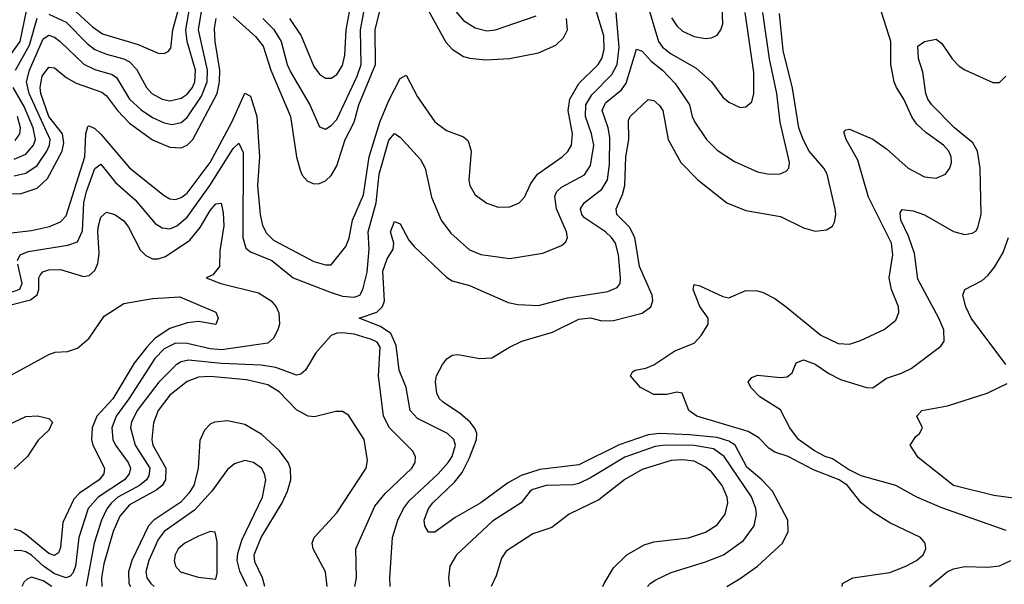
# Model space of a CAD drawing. Header units: inches. Extents: x 990535 to 1117859, y 769386 to 892122.
# Tile 504 of 656: x 1074389 to 1077807, y 820007 to 821965. Entities that reach past the tile are written whole.
import ezdxf

# ---------------------------------------------------------------- set-up
doc = ezdxf.new("R2010")
doc.units = ezdxf.units.IN
doc.header["$MEASUREMENT"] = 0
doc.layers.add('B0872', color=7, linetype='Continuous')

msp = doc.modelspace()

# ---------------------------------------------------------------- linework, layer by layer
at = {"layer": 'B0872', "color": 5}
for points, elevation in [([(1074370, 821423.9), (1074410, 821432.7), (1074450, 821460.1), (1074483.5, 821510), (1074492.3, 821530), (1074494.6, 821550), (1074421.4, 821710), (1074412.8, 821750), (1074423.1, 821790), (1074470, 821899.1), (1074490, 821912.3), (1074510, 821904.7), (1074529.1, 821890), (1074611.3, 821811.3), (1074650, 821792.4), (1074710, 821775), (1074725.4, 821765.4), (1074770.1, 821690), (1074810, 821652.6), (1074850, 821625.8), (1074890, 821607.3), (1074917.9, 821602.1), (1074950, 821609.2), (1074970, 821625.7), (1075020.2, 821699.8), (1075040, 821750), (1075040.9, 821790), (1075010, 821930), (1075029.7, 822050.3)], 2940), ([(1075770, 822067.1), (1075867.9, 821887.9), (1075890, 821862.8), (1075930, 821838), (1075951.5, 821831.5), (1076005.8, 821825.8), (1076089.4, 821830.6), (1076190, 821850.1), (1076250, 821877.2), (1076277.2, 821902.8), (1076290.3, 821930), (1076287, 821970)], 2920), ([(1074332.3, 821810), (1074390.7, 821890), (1074419.5, 822030)], 2980), ([(1074350, 821225), (1074430, 821234.1), (1074492.2, 821247.8), (1074530, 821264.9), (1074550, 821285.7), (1074614.8, 821490), (1074618.1, 821570), (1074625.2, 821594.8), (1074630, 821597.1), (1074650, 821587.6), (1074670, 821568.8), (1074770, 821451.7), (1074890, 821355.5), (1074910, 821344.7), (1074930, 821342), (1074950, 821348.4), (1074970, 821363.3), (1075050, 821470), (1075125.7, 821610), (1075170, 821710.2), (1075190, 821699.7), (1075212.1, 821630), (1075221.9, 821490), (1075214.2, 821390), (1075223.3, 821290), (1075231.3, 821251.3), (1075245.1, 821225.1), (1075270, 821200.7), (1075410, 821126.7), (1075450, 821114.9), (1075470, 821114.9), (1075521.5, 821178.5), (1075532.1, 821207.9), (1075544, 821270), (1075582.1, 821357.9), (1075602.2, 821490), (1075638.7, 821610), (1075670, 821685.7), (1075710, 821761.1), (1075730, 821773), (1075770, 821697.6), (1075830, 821611), (1075870, 821581.4), (1075930, 821559.6), (1075945.7, 821545.7), (1075955.6, 821510), (1075948.4, 821408.4), (1075951.7, 821390), (1075970, 821358.4), (1076010, 821328.9), (1076050, 821315.6), (1076090, 821316.5), (1076122.9, 821330), (1076141, 821350), (1076162.9, 821397.1), (1076186.6, 821430), (1076271.5, 821490), (1076291.4, 821508.6), (1076304, 821530), (1076307.8, 821570), (1076293.2, 821650), (1076298.6, 821690), (1076330, 821744.1), (1076396.6, 821810), (1076409.2, 821830.8), (1076417.9, 821862.1), (1076416.3, 821910), (1076384.6, 822015.4)], 2880), ([(1074544.2, 822030), (1074641.2, 821941.2), (1074676.7, 821916.7), (1074799.6, 821879.6), (1074870, 821849.6), (1074890, 821847.7), (1074904.7, 821855.3), (1074913.2, 821866.8), (1074920.1, 821930), (1074942.4, 822010)], 2980), ([(1075325.7, 821970), (1075366.5, 821910), (1075410, 821803.5), (1075430, 821776.8), (1075450, 821762.7), (1075470, 821762.5), (1075490, 821775.5), (1075510, 821806.2), (1075517.5, 821842.5), (1075521.9, 821930), (1075541.1, 822030)], 2960), ([(1075870, 822032.1), (1075930, 821963), (1075970, 821937.2), (1076010, 821927.4), (1076040.9, 821930), (1076181.3, 821978.7)], 2940), ([(1077243.7, 820000), (1077245.1, 820010), (1077281.2, 820030), (1077410, 820048.7), (1077465.1, 820070), (1077502.2, 820090), (1077525.1, 820110), (1077534.5, 820130), (1077532.2, 820150), (1077515.4, 820170), (1077410, 820220.9), (1077350, 820257), (1077309.9, 820290), (1077262, 820350), (1077233.6, 820370), (1077143.9, 820403.9), (1077056.1, 820450), (1077010, 820465.3), (1076990, 820478.8), (1076955, 820515), (1076917.2, 820537.2), (1076739.2, 820590), (1076712.2, 820610), (1076689, 820670), (1076670, 820673.6), (1076635, 820665), (1076590, 820665.8), (1076544.1, 820690), (1076508.7, 820730), (1076516.1, 820743.9), (1076525.2, 820750), (1076563, 820757), (1076590, 820768.2), (1076663.1, 820816.9), (1076730, 820843.8), (1076755, 820870), (1076778.4, 820910), (1076779.2, 820930), (1076749.8, 820970.2), (1076726.3, 821030), (1076730, 821046.8), (1076750, 821042.6), (1076830, 821004.9), (1076850, 821001.3), (1076910, 821025.7), (1076950, 821024.7), (1076970, 821019.2), (1077010, 820998.5), (1077050, 820970.1), (1077170, 820871), (1077230, 820842.5), (1077270, 820840.6), (1077307.1, 820852.9), (1077390, 820891.3), (1077430, 820923.1), (1077441.1, 820950), (1077439.1, 820970), (1077414.8, 821030), (1077407.7, 821070), (1077419.7, 821150), (1077415, 821190), (1077335.3, 821350), (1077298.2, 821478.2), (1077257.5, 821550), (1077250, 821576), (1077256.2, 821583.8), (1077270, 821585.2), (1077350, 821550.9), (1077397.5, 821517.5), (1077473.6, 821450), (1077530, 821420.1), (1077570, 821416.3), (1077602.2, 821430), (1077617.7, 821450), (1077623.2, 821470), (1077622, 821490), (1077613.9, 821510), (1077595.9, 821530), (1077534.1, 821574.1), (1077503.3, 821603.3), (1077486.7, 821626.7), (1077458.1, 821690), (1077433.1, 821730), (1077424.6, 821750), (1077412.7, 821810), (1077413.3, 821890), (1077373.2, 822013.2)], 2780), ([(1074381.7, 821130), (1074390, 821150.1), (1074418.4, 821161.6), (1074556.3, 821183.7), (1074590, 821195.5), (1074606.8, 821233.2), (1074611.8, 821330), (1074621, 821370), (1074650, 821449.3), (1074670, 821464.6), (1074721.2, 821401.2), (1074790, 821340.4), (1074859.1, 821259.1), (1074883.5, 821243.5), (1074910, 821240.3), (1074934.5, 821250), (1074970, 821281), (1075048.6, 821390), (1075130, 821518.5), (1075150, 821537.7), (1075165, 821505), (1075164, 821210), (1075173.4, 821173.4), (1075190, 821159.9), (1075263.6, 821130), (1075338.3, 821070), (1075470, 821019.5), (1075510, 821007.1), (1075550, 821003.1), (1075569.4, 821010.6), (1075580.6, 821030), (1075595.6, 821090), (1075601.6, 821170), (1075598.1, 821230), (1075626.4, 821330), (1075636.9, 821430), (1075670, 821547.9), (1075690, 821570.2), (1075710, 821558.3), (1075780.5, 821480.5), (1075796.3, 821450), (1075818.3, 821350), (1075852.2, 821270), (1075885.6, 821225.6), (1075950, 821167.3), (1075990, 821150.8), (1076090, 821137.6), (1076204.5, 821155.5), (1076270, 821182.3), (1076284.7, 821195.3), (1076290.9, 821210), (1076286.5, 821230), (1076252.1, 821310), (1076247, 821353), (1076254, 821370), (1076270, 821384.7), (1076350, 821427.4), (1076370, 821460.2), (1076381.5, 821530), (1076374.3, 821570), (1076352.9, 821630), (1076354.7, 821670), (1076375.4, 821704.6), (1076444.4, 821775.6), (1076462.5, 821810), (1076470.4, 821870.4), (1076459.5, 821990)], 2860), ([(1074490, 821984.6), (1074550, 821956.7), (1074622.8, 821882.8), (1074650, 821862.2), (1074690, 821845.5), (1074750, 821830), (1074770, 821819.7), (1074793.8, 821793.8), (1074829.2, 821730), (1074847.5, 821710), (1074883.9, 821690), (1074910, 821684.4), (1074950, 821693.3), (1074970, 821707.1), (1074988.5, 821730), (1074997.3, 821750), (1074999.3, 821790), (1074970.4, 821890), (1074965.8, 821930), (1074980, 822010)], 2960), ([(1075130, 821976.5), (1075207.5, 821907.5), (1075233.5, 821873.5), (1075260.7, 821790), (1075328.9, 821630), (1075350.1, 821490), (1075363, 821443), (1075370, 821426.7), (1075386.7, 821406.7), (1075410, 821396), (1075430, 821397.7), (1075450, 821407.1), (1075470, 821425.5), (1075490, 821458.9), (1075519.1, 821550), (1075549.7, 821610), (1075566.2, 821670), (1075623.5, 821810), (1075623.4, 821930), (1075642.9, 822010)], 2920), ([(1075232.4, 821970), (1075271.6, 821931.6), (1075296.6, 821890), (1075317.5, 821810), (1075330, 821782.5), (1075396.1, 821670), (1075430, 821594), (1075450, 821585.8), (1075470, 821598.2), (1075490, 821619.8), (1075560.3, 821770), (1075573.7, 821810), (1075571.5, 821930), (1075587.5, 822010)], 2940), ([(1075675, 820000), (1075673.7, 820030), (1075683.1, 820170), (1075701.8, 820230), (1075721.7, 820270), (1075742.6, 820297.4), (1075841.9, 820390), (1075876.2, 820430), (1075890, 820450.2), (1075901.8, 820490), (1075895.7, 820510), (1075874.2, 820530), (1075770, 820582.7), (1075744.9, 820610), (1075730.4, 820690), (1075705.9, 820750), (1075695.6, 820835.6), (1075677, 820877), (1075641.9, 820901.9), (1075567.8, 820930), (1075628.9, 820951.1), (1075648.9, 820971.1), (1075654.7, 820990), (1075650, 821093.4), (1075664.4, 821135.6), (1075685.3, 821170), (1075687.1, 821190), (1075676, 821230), (1075690, 821265.5), (1075710, 821258), (1075740.3, 821200.3), (1075758.6, 821178.6), (1075870, 821072.1), (1075890, 821059.6), (1075950, 821043.5), (1076084.4, 820984.4), (1076118.2, 820978.2), (1076190, 820974.6), (1076290, 821001.2), (1076430, 821022.6), (1076463.4, 821036.6), (1076473.6, 821050), (1076474.8, 821070), (1076467.5, 821150), (1076456.6, 821190), (1076443.6, 821210), (1076422.7, 821230), (1076350, 821278.8), (1076340.1, 821290), (1076336, 821310), (1076347.8, 821330), (1076410, 821377.3), (1076429.9, 821410), (1076436.7, 821463.3), (1076437, 821557), (1076431.5, 821590), (1076410.6, 821650), (1076422.5, 821677.5), (1076477.5, 821722.5), (1076494.2, 821745.8), (1076530, 821862.8), (1076550, 821856.6), (1076581.3, 821821.3), (1076620.1, 821790), (1076664, 821744), (1076714.6, 821670), (1076723.5, 821630), (1076732.8, 821610), (1076773.4, 821550), (1076810, 821513.5), (1076870, 821473.7), (1076950, 821437.5), (1076990, 821430.2), (1077028.9, 821431.1), (1077050, 821440.3), (1077059.1, 821450), (1077060.7, 821470), (1077028.5, 821610), (1077017.2, 821710), (1076991.3, 821830), (1076968.2, 821990)], 2840), ([(1076843.9, 820000), (1076890, 820026.8), (1076950, 820070.1), (1077036.3, 820150), (1077056.5, 820190), (1077054.9, 820230), (1077002.4, 820330), (1076965.5, 820370), (1076913.3, 820413.3), (1076872, 820490), (1076850, 820503.6), (1076810, 820516), (1076714.5, 820525.5), (1076610, 820530.7), (1076570, 820526.1), (1076470, 820490.6), (1076330, 820421.2), (1076194.8, 820405.2), (1076130, 820385.1), (1076082.2, 820357.8), (1075990, 820289.4), (1075900.9, 820239.1), (1075830, 820187.6), (1075807.6, 820187.6), (1075795.3, 820210), (1075793.5, 820230), (1075808.3, 820270), (1075823.2, 820290), (1075898.7, 820361.3), (1075924.6, 820395.3), (1075950, 820445.3), (1075975, 820510), (1075975.7, 820530), (1075970, 820547), (1075953.1, 820570), (1075918.8, 820598.7), (1075858.6, 820638.6), (1075846.4, 820650), (1075836.7, 820670), (1075832.7, 820710), (1075835.5, 820730), (1075856.2, 820770), (1075871.2, 820788.8), (1075890, 820801.6), (1075910, 820804), (1075986, 820790), (1076027.7, 820792.3), (1076089.6, 820830), (1076132.4, 820850), (1076238.2, 820881.8), (1076330, 820927.3), (1076370, 820931.4), (1076410, 820920.8), (1076450, 820921.8), (1076550, 820947.8), (1076580.2, 820970), (1076587.2, 820990), (1076584.4, 821010), (1076540.3, 821110), (1076524.1, 821210), (1076506, 821246), (1076462, 821290), (1076459.1, 821310), (1076481.1, 821358.9), (1076489.3, 821390), (1076492.8, 821490), (1076503, 821550), (1076502.4, 821617.6), (1076508.7, 821631.3), (1076570, 821688.9), (1076590, 821685.5), (1076610, 821667.9), (1076621.3, 821650), (1076640.4, 821550), (1076684.4, 821470), (1076742.5, 821410), (1076843.2, 821330), (1076910, 821303.8), (1077030, 821282.6), (1077110, 821243.5), (1077150, 821232), (1077190, 821236.2), (1077210, 821249.1), (1077217, 821263), (1077221.7, 821290), (1077219.4, 821310), (1077191.7, 821430), (1077180.1, 821450), (1077129.6, 821510), (1077108.1, 821550), (1077093.6, 821590), (1077071.7, 821728.3), (1077038.9, 821858.9), (1077026.6, 821986.6)], 2820), ([(1076570.4, 822010), (1076606.2, 821890), (1076619.8, 821870), (1076650, 821846.7), (1076737.4, 821797.4), (1076790, 821750.2), (1076830, 821697.2), (1076850, 821679.3), (1076890, 821661.2), (1076910, 821663.6), (1076930, 821680.4), (1076937.1, 821710), (1076937.3, 821782.7), (1076906.8, 821990)], 2860), ([(1076651.6, 821971.6), (1076670, 821943.7), (1076690, 821926), (1076730, 821907), (1076770, 821900.8), (1076790, 821902.5), (1076810, 821911.6), (1076822.5, 821930), (1076829.3, 821950.7), (1076827.5, 822010)], 2880), ([(1074270, 821365.5), (1074390, 821362), (1074450, 821381.4), (1074485.8, 821414.2), (1074536.6, 821510), (1074541.9, 821538.1), (1074537.2, 821570), (1074490.4, 821630), (1074462.8, 821710), (1074460.1, 821730), (1074467.4, 821770), (1074490, 821800.5), (1074510, 821798), (1074550, 821764.9), (1074584.8, 821744.8), (1074674.1, 821714.1), (1074690, 821701.1), (1074728.8, 821650), (1074770, 821606.7), (1074850, 821549.3), (1074910, 821522.8), (1074950, 821521.3), (1074970, 821530.1), (1074990, 821550.1), (1075074.4, 821710), (1075083, 821750), (1075084.1, 821790), (1075067.3, 821890), (1075065.5, 821934.5), (1075071.2, 821970)], 2920), ([(1074374.1, 821790), (1074422.5, 821877.5), (1074449.2, 821970.8)], 2960), ([(1077813.7, 820193.7), (1077590, 820272.1), (1077503.5, 820310), (1077430, 820349.8), (1077310, 820383.4), (1077265.8, 820405.8), (1077210, 820442.9), (1077185.4, 820450), (1077147.6, 820470), (1077092.2, 820510), (1077062.6, 820550), (1077030, 820612.9), (1076957.9, 820657.9), (1076926.6, 820690), (1076917.7, 820710), (1076930, 820724.2), (1076950, 820732.1), (1077030, 820724.2), (1077053.5, 820726.5), (1077070, 820741.1), (1077084.4, 820775.6), (1077110, 820785.8), (1077150, 820770.7), (1077198.1, 820738.1), (1077238, 820718), (1077328, 820690), (1077350, 820688.8), (1077397.5, 820722.5), (1077450, 820739.3), (1077483.8, 820756.2), (1077586.8, 820833.2), (1077597.6, 820850), (1077596.5, 820890), (1077579.9, 820930), (1077506.1, 821066.1), (1077494.6, 821154.6), (1077474.6, 821214.6), (1077447.9, 821270), (1077444.8, 821295.2), (1077452.6, 821307.4), (1077490, 821302.7), (1077530, 821288.6), (1077630, 821231.2), (1077670, 821220.8), (1077695.4, 821224.6), (1077707.6, 821232.4), (1077715.2, 821244.8), (1077726.6, 821290), (1077723.4, 821450), (1077713.5, 821510), (1077698.1, 821538.1), (1077634.1, 821590), (1077555.4, 821670), (1077541.9, 821690), (1077534.5, 821710), (1077524.1, 821784), (1077509.1, 821830.9), (1077506.7, 821873.3), (1077529.8, 821890.2), (1077570, 821897.6), (1077590, 821883), (1077626, 821830), (1077650, 821804.7), (1077670, 821791.5), (1077767.3, 821747.3), (1077790, 821747.8), (1077812.5, 821770)], 2760), ([(1074370, 821482.1), (1074410, 821499.4), (1074437.3, 821530), (1074443.2, 821550), (1074436.2, 821590), (1074403.9, 821664), (1074366.4, 821730)], 2960), ([(1074373.3, 821546.7), (1074389.9, 821570), (1074391.7, 821590), (1074381.3, 821630)], 2980), ([(1074234.4, 820945.6), (1074426.7, 820993.3), (1074449.2, 821010.8), (1074455.3, 821030), (1074455.5, 821070), (1074460.5, 821079.5), (1074469.6, 821090.4), (1074490, 821097.5), (1074530, 821099), (1074610, 821074.8), (1074630, 821078.1), (1074650, 821096), (1074659.7, 821120.3), (1074665.3, 821154.7), (1074659.8, 821230), (1074662.4, 821250), (1074670, 821280.3), (1074690, 821297.4), (1074719.6, 821290), (1074750, 821267.8), (1074766.3, 821246.3), (1074807.6, 821167.6), (1074827.2, 821147.2), (1074850, 821136.4), (1074870, 821135.6), (1074895.3, 821144.7), (1074979.3, 821200.7), (1075015.4, 821244.6), (1075050, 821303.9), (1075070, 821326.7), (1075088.8, 821328.8), (1075095.5, 821295.5), (1075097, 821250), (1075084, 821164), (1075082.8, 821110), (1075059, 821081), (1075036, 821070), (1075086.8, 821050), (1075217.9, 821017.9), (1075262, 820990), (1075279.5, 820970), (1075288.2, 820948.2), (1075290.2, 820910), (1075284.5, 820890), (1075270, 820861.1), (1075250, 820844.1), (1075090, 820820.6), (1075050, 820824.3), (1074970, 820842.9), (1074930, 820843.1), (1074890, 820823.5), (1074858.1, 820790), (1074767.6, 820650), (1074723.6, 820590), (1074708.2, 820550), (1074712.1, 820510), (1074721.8, 820490), (1074766, 820430), (1074773.1, 820410), (1074769.4, 820390), (1074752.4, 820370), (1074660.9, 820310), (1074626.8, 820270), (1074594.3, 820170), (1074582.3, 820070), (1074573.7, 820046.3), (1074564, 820036), (1074550, 820029.9), (1074510, 820043.7), (1074472.1, 820070), (1074430, 820108.3), (1074410, 820119.6), (1074390, 820124.8), (1074370, 820123.1)], 2840), ([(1077812.2, 820770), (1077691.4, 820930), (1077672.8, 820970), (1077663.1, 821010), (1077669.8, 821030.2), (1077730, 821061.1), (1077750, 821078), (1077773, 821107), (1077802.4, 821157.6), (1077821.2, 821210)], 2740), ([(1074250, 820982.7), (1074389.2, 821030.8), (1074397.6, 821050), (1074382.4, 821117.6)], 2860), ([(1074354.6, 820730), (1074490, 820803.8), (1074512.6, 820812.6), (1074554.5, 820814.5), (1074590, 820825.8), (1074630, 820860.5), (1074682.4, 820937.6), (1074750, 820981.4), (1074850, 820997.9), (1074944.3, 821004.3), (1075070, 820951), (1075078.4, 820930), (1075070, 820907.8), (1075010, 820918.4), (1074970, 820914.2), (1074910, 820895), (1074859.6, 820860.4), (1074829.9, 820830.1), (1074786.3, 820773.7), (1074711.8, 820650), (1074656.9, 820590), (1074640.5, 820550), (1074638.4, 820510), (1074642.3, 820490), (1074683.8, 820410), (1074680.6, 820390), (1074664.9, 820370), (1074596.9, 820323.1), (1074577.1, 820302.9), (1074538.8, 820221.2), (1074530, 820134.5), (1074523.2, 820116.8), (1074510, 820107), (1074490, 820114.5), (1074410, 820180.5), (1074390, 820193.2), (1074370, 820198.1)], 2820), ([(1075552.6, 820000), (1075558.5, 820030), (1075555.4, 820130), (1075621.7, 820278.3), (1075658.1, 820321.9), (1075750.5, 820410), (1075762, 820430), (1075763.4, 820450), (1075752.4, 820470), (1075672.7, 820550), (1075651.8, 820590), (1075634.5, 820730), (1075640.8, 820830), (1075630, 820847), (1075610, 820856.4), (1075550, 820874.2), (1075510, 820879.9), (1075490, 820878.3), (1075470, 820869.7), (1075416.9, 820810), (1075380.6, 820750), (1075364.5, 820735.5), (1075350, 820732.6), (1075278.6, 820758.6), (1075227.5, 820767.5), (1075090, 820773.2), (1074975.1, 820784.9), (1074950, 820779.1), (1074931.5, 820768.5), (1074872.1, 820707.9), (1074796.2, 820610), (1074776.6, 820570), (1074773.9, 820550), (1074789.4, 820490), (1074840.1, 820410), (1074836.7, 820383.3), (1074829.3, 820370), (1074805.3, 820350), (1074730, 820309.1), (1074707.4, 820290), (1074691.2, 820268.8), (1074673.4, 820230), (1074647.5, 820150), (1074619.8, 820000.2)], 2860), ([(1075456.4, 820000), (1075449.9, 820049.9), (1075407.9, 820130), (1075404.3, 820150), (1075411.4, 820170), (1075490, 820255.6), (1075591.7, 820410), (1075596.8, 820436.8), (1075584.7, 820510), (1075530, 820593.6), (1075510, 820606.6), (1075486.7, 820606.7), (1075411.8, 820588.2), (1075390, 820590.5), (1075350, 820612), (1075290, 820674.5), (1075250, 820698.9), (1075176.5, 820716.5), (1075050, 820728), (1075010, 820725.5), (1074970, 820710.3), (1074910, 820663.2), (1074870.1, 820610), (1074853.3, 820566.7), (1074847.5, 820510), (1074851.1, 820490), (1074896.2, 820410), (1074895.4, 820370), (1074883.6, 820350), (1074865.3, 820334.7), (1074770, 820283.3), (1074736, 820244), (1074713.5, 820190), (1074681.4, 820078.6), (1074673.1, 820030), (1074674.3, 820000)], 2880), ([(1077890, 820298.5), (1077770, 820315), (1077630, 820349.9), (1077507.3, 820447.3), (1077480.4, 820490), (1077500, 820520), (1077512.6, 820530), (1077522.9, 820550), (1077503, 820590), (1077520.7, 820610), (1077610, 820625.8), (1077747, 820670), (1077816.5, 820703.5)], 2740), ([(1074329.2, 820550.8), (1074410, 820589), (1074451.2, 820591.2), (1074490, 820582), (1074503.1, 820570), (1074490, 820542.2), (1074452.9, 820507.1), (1074416.3, 820450), (1074370, 820407.4)], 2780), ([(1075239.9, 820000), (1075232.3, 820030), (1075205.1, 820085.1), (1075203.1, 820110), (1075226.7, 820170), (1075299.7, 820290), (1075318.9, 820330), (1075330.4, 820370), (1075329.1, 820409.1), (1075320.4, 820430), (1075290.9, 820470), (1075230, 820527.3), (1075170, 820561.4), (1075110, 820574), (1075065.3, 820570), (1075050, 820562.6), (1075030, 820542), (1075014.1, 820506), (1075008.6, 820408.6), (1074993.6, 820350), (1074976.6, 820323.4), (1074947.7, 820292.3), (1074854.5, 820230), (1074836, 820210), (1074778.7, 820090), (1074766.1, 820050), (1074768.1, 820010), (1074773.1, 820000)], 2920), ([(1076568, 820000), (1076577.2, 820010), (1076597, 820023), (1076650, 820048.4), (1076770, 820085.1), (1076831.9, 820110), (1076900.9, 820159.1), (1076938.8, 820210), (1076946.1, 820250), (1076943.8, 820270), (1076929.8, 820310.2), (1076834.4, 820450), (1076797.1, 820477.1), (1076730, 820488.5), (1076630, 820490), (1076594.3, 820485.7), (1076490, 820448.7), (1076370, 820376.2), (1076330, 820356.9), (1076310, 820352.1), (1076216.3, 820350), (1076170, 820335.7), (1076161, 820330), (1076130.2, 820290), (1076030, 820226.4), (1075904.8, 820110), (1075881.8, 820070), (1075877.9, 820030), (1075880.9, 820000)], 2840), ([(1075178, 820000), (1075152.7, 820052.7), (1075143.8, 820090), (1075145.8, 820114.2), (1075159.6, 820160.4), (1075232.3, 820310), (1075242.9, 820370), (1075238.8, 820390), (1075228.1, 820410), (1075200.5, 820430), (1075170, 820436.8), (1075135.1, 820424.9), (1075110, 820405), (1075056.3, 820330), (1074995.5, 820264.5), (1074890.1, 820190), (1074870, 820162.6), (1074836.7, 820090), (1074826.4, 820050), (1074830.6, 820030), (1074844.7, 820010), (1074856.1, 820000)], 2940), ([(1076413.7, 820000), (1076417.3, 820010), (1076450, 820064.9), (1076496.1, 820110), (1076556.1, 820143.9), (1076590, 820154.2), (1076710, 820168.6), (1076770, 820187.9), (1076810, 820214), (1076838.3, 820250), (1076846.7, 820290), (1076844.3, 820310), (1076827.8, 820350), (1076790, 820397.1), (1076770, 820413.4), (1076730, 820434.5), (1076690, 820439.4), (1076650, 820437.1), (1076550, 820404.9), (1076490, 820371), (1076399.3, 820300.7), (1076295.8, 820250), (1076235.9, 820204.1), (1076170, 820182.6), (1076077.8, 820122.2), (1076061.7, 820098.3), (1076043.1, 820036.9), (1076025.7, 820000)], 2860), ([(1077546.7, 820000), (1077608.1, 820050), (1077630, 820060.6), (1077670, 820069.1), (1077750, 820066.7), (1077790, 820071.7), (1077829.8, 820090)], 2760), ([(1074500.5, 820000), (1074470, 820018.8), (1074430, 820031.4), (1074414.5, 820025.5), (1074404.3, 820015.7), (1074396.3, 820000)], 2860)]:
    msp.add_lwpolyline(points, dxfattribs=dict(at, elevation=elevation))
at = {"layer": 'B0872', "color": 5, "elevation": 2960}
msp.add_lwpolyline([(1075050, 820190.9), (1075010, 820174.3), (1074962.4, 820150), (1074939.3, 820130), (1074928.3, 820110), (1074925.5, 820090), (1074929.4, 820070), (1074947.2, 820050), (1075007.9, 820032), (1075070, 820024.9), (1075073.9, 820046.1), (1075074.3, 820154.3), (1075067.7, 820187.7)], close=True, dxfattribs=at)

doc.saveas('drawing.dxf')
